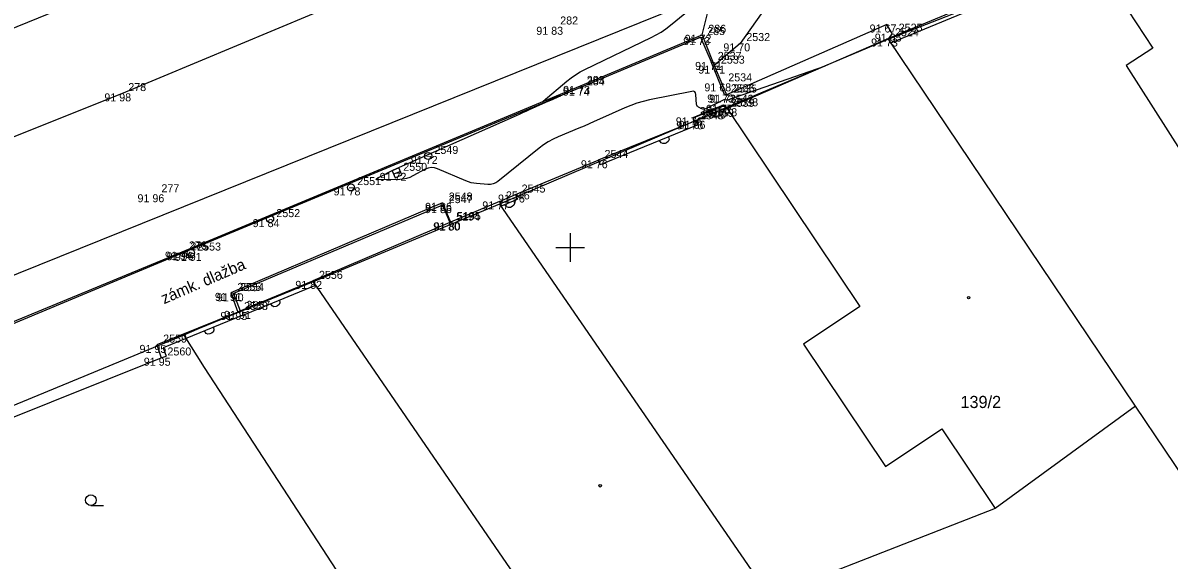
# Model space of a CAD drawing. Extents: x -711081 to -709338, y -1025122 to -1024092.
# Drawn here: x -710619.15 to -710579.05, y -1024885.94 to -1024867.14 of the extents above; entities that cross this region are included whole.
import ezdxf

# ---------------------------------------------------------------- set-up
doc = ezdxf.new("R2010")
doc.units = 0
for name, color, linetype in [('Ex_Minor Contours', 7, 'Continuous'), ('Z_body', 7, 'Continuous'), ('Z_body_cisla', 7, 'Continuous'), ('Z_body_vysky_redukovane', 7, 'Continuous'), ('Z_budova', 7, 'Continuous'), ('Z_chodnik', 7, 'Continuous'), ('Z_hektometricka_sit', 7, 'Continuous'), ('Z_katastr_cisla_stavebni', 7, 'Continuous'), ('Z_katastr_hranice', 7, 'Continuous'), ('Z_katastr_vnitrni_kresba', 7, 'Continuous'), ('Z_katastr_znacky_budov', 7, 'Continuous'), ('Z_katastr_znacky_kultur', 7, 'Continuous'), ('Z_komunikace', 7, 'Continuous'), ('Z_komunikace_osa', 7, 'Continuous'), ('Z_obruba', 7, 'Continuous'), ('Z_ploty', 7, 'Continuous'), ('Z_ploty_znacky', 7, 'Continuous'), ('Z_popisy', 7, 'Continuous'), ('Z_rozhranni', 7, 'Continuous'), ('Z_site_kanalizace_znaky', 7, 'Continuous'), ('Z_sloupek_kov', 7, 'Continuous'), ('Z_vstupy', 7, 'Continuous')]:
    doc.layers.add(name, color=color, linetype=linetype)

# ---------------------------------------------------------------- blocks, each defined once
blk = doc.blocks.new('POINT_DISPLAY')
blk.add_line((0, 0), (0, 0))
blk = doc.blocks.new('Z216')
for p, q in [((-0.17, 0), (-0.15, 0.1)), ((-0.15, 0.1), (-0.1, 0.15)), ((-0.1, 0.15), (-0.03, 0.17)), ((-0.03, 0.17), (0.03, 0.17)), ((0.03, 0.17), (0.1, 0.15)), ((0.1, 0.15), (0.15, 0.1)), ((0.15, 0.1), (0.17, 0))]:
    blk.add_line(p, q)
blk = doc.blocks.new('Z46260')
for p, q in [((0.13, 0.13), (-0.13, 0.13)), ((-0.13, 0.13), (-0.13, -0.13)), ((0.13, 0), (-0.13, 0)), ((0.13, -0.13), (0.13, 0.13)), ((-0.13, -0.13), (0.13, -0.13))]:
    blk.add_line(p, q)
blk = doc.blocks.new('Z15')
blk.add_circle((0, 0), 0.125)

msp = doc.modelspace()

# ---------------------------------------------------------------- linework, layer by layer
at = {"layer": 'Ex_Minor Contours'}
for points in [[(-710591.118, -1024868.666), (-710594.497, -1024869.842), (-710594.506, -1024869.844), (-710594.514, -1024869.846), (-710594.523, -1024869.846), (-710594.532, -1024869.845), (-710594.581, -1024869.836), (-710594.594, -1024869.834), (-710594.611, -1024869.831), (-710594.616, -1024869.831), (-710594.62, -1024869.831), (-710594.624, -1024869.832), (-710594.628, -1024869.834), (-710595.273, -1024870.153), (-710595.303, -1024870.165), (-710595.333, -1024870.168), (-710595.363, -1024870.164), (-710595.394, -1024870.153), (-710595.514, -1024870.092), (-710595.54, -1024870.075), (-710595.56, -1024870.053), (-710595.573, -1024870.026), (-710595.579, -1024869.995), (-710595.604, -1024869.651), (-710595.616, -1024869.592), (-710595.645, -1024869.554), (-710595.689, -1024869.537), (-710595.748, -1024869.541), (-710597.229, -1024869.84), (-710597.45, -1024869.891), (-710597.667, -1024869.954), (-710597.881, -1024870.03), (-710598.09, -1024870.118), (-710598.977, -1024870.518), (-710599.157, -1024870.599), (-710599.336, -1024870.677), (-710599.517, -1024870.754), (-710599.698, -1024870.83), (-710600.423, -1024871.13), (-710600.6, -1024871.211), (-710600.771, -1024871.304), (-710600.934, -1024871.409), (-710601.09, -1024871.526), (-710602.529, -1024872.688), (-710602.608, -1024872.742), (-710602.693, -1024872.778), (-710602.784, -1024872.797), (-710602.879, -1024872.798), (-710603.273, -1024872.769), (-710603.371, -1024872.757), (-710603.466, -1024872.738), (-710603.56, -1024872.711), (-710603.651, -1024872.676), (-710604.639, -1024872.248), (-710604.751, -1024872.213), (-710604.861, -1024872.205), (-710604.969, -1024872.223), (-710605.077, -1024872.267), (-710605.505, -1024872.499), (-710605.614, -1024872.55), (-710605.727, -1024872.588), (-710605.843, -1024872.611), (-710605.963, -1024872.621), (-710606.71, -1024872.641), (-710606.769, -1024872.638), (-710606.792, -1024872.626), (-710606.779, -1024872.603), (-710606.729, -1024872.571), (-710606.456, -1024872.424), (-710606.388, -1024872.388), (-710606.319, -1024872.353), (-710606.249, -1024872.319), (-710606.178, -1024872.287), (-710601.885, -1024870.385), (-710601.77, -1024870.334), (-710601.655, -1024870.282), (-710601.54, -1024870.231), (-710601.425, -1024870.179), (-710600.848, -1024869.921), (-710600.792, -1024869.895), (-710600.735, -1024869.87), (-710600.678, -1024869.845), (-710600.621, -1024869.82), (-710600.394, -1024869.721), (-710600.351, -1024869.702), (-710600.338, -1024869.694), (-710600.353, -1024869.697), (-710600.398, -1024869.71), (-710600.815, -1024869.846), (-710600.831, -1024869.851), (-710600.846, -1024869.856), (-710600.861, -1024869.862), (-710600.876, -1024869.868), (-710600.937, -1024869.891), (-710600.948, -1024869.895), (-710600.953, -1024869.894), (-710600.951, -1024869.89), (-710600.942, -1024869.881), (-710600.113, -1024869.178), (-710599.967, -1024869.062), (-710599.815, -1024868.956), (-710599.656, -1024868.86), (-710599.491, -1024868.774), (-710597.17, -1024867.659), (-710596.991, -1024867.566), (-710596.818, -1024867.463), (-710596.652, -1024867.351), (-710596.493, -1024867.228), (-710595.676, -1024866.559)], [(-710595.672, -1024870.588), (-710595.686, -1024870.494), (-710595.686, -1024870.479), (-710595.681, -1024870.467), (-710595.673, -1024870.457), (-710595.66, -1024870.45), (-710594.86, -1024870.13), (-710594.837, -1024870.121), (-710594.814, -1024870.112), (-710594.792, -1024870.104), (-710594.769, -1024870.095), (-710594.665, -1024870.057), (-710594.649, -1024870.053), (-710594.634, -1024870.054), (-710594.62, -1024870.059), (-710594.607, -1024870.068), (-710594.53, -1024870.137)]]:
    msp.add_lwpolyline(points, dxfattribs=at)
at = {"layer": 'Z_budova'}
for p, q in [((-710588.87, -1024867.69), (-710594.49, -1024870.13)), ((-710588.87, -1024867.69), (-710588.8, -1024867.85)), ((-710594.49, -1024870.13), (-710594.45, -1024870.27)), ((-710602.47, -1024873.39), (-710604.19, -1024874.12)), ((-710602.47, -1024873.39), (-710602.4, -1024873.55)), ((-710604.21, -1024874.13), (-710609.01, -1024876.17)), ((-710604.19, -1024874.12), (-710604.21, -1024874.13)), ((-710609.01, -1024876.17), (-710608.94, -1024876.33))]:
    msp.add_line(p, q, dxfattribs=at)
at = {"layer": 'Z_chodnik'}
for p, q in [((-710604.47, -1024873.44), (-710611.87, -1024876.59)), ((-710604.47, -1024873.44), (-710604.19, -1024874.12)), ((-710611.87, -1024876.59), (-710611.63, -1024877.26))]:
    msp.add_line(p, q, dxfattribs=at)
at = {"layer": 'Z_hektometricka_sit'}
for p, q in [((-710600, -1024874.5), (-710600, -1024875.5)), ((-710600.5, -1024875), (-710599.5, -1024875))]:
    msp.add_line(p, q, dxfattribs=at)
at = {"layer": 'Z_katastr_hranice'}
for p, q in [((-710640.42, -1024884.4), (-710562.9, -1024853.16)), ((-710581.66, -1024864.9), (-710588.87, -1024867.71)), ((-710588.87, -1024867.71), (-710594.53, -1024870.11)), ((-710580.22, -1024880.56), (-710588.87, -1024867.71)), ((-710594.53, -1024870.11), (-710602.48, -1024873.49)), ((-710602.48, -1024873.49), (-710608.99, -1024876.2)), ((-710602.48, -1024873.49), (-710593.03, -1024887.21)), ((-710608.99, -1024876.2), (-710612.98, -1024877.84)), ((-710613.52, -1024878.07), (-710624.56, -1024882.64)), ((-710612.98, -1024877.84), (-710613.52, -1024878.07)), ((-710613.52, -1024878.07), (-710612.8, -1024879.2)), ((-710612.8, -1024879.2), (-710599.24, -1024900.02)), ((-710580.22, -1024880.56), (-710585.13, -1024884.14)), ((-710572.47, -1024892.08), (-710580.22, -1024880.56)), ((-710585.13, -1024884.14), (-710593.03, -1024887.21))]:
    msp.add_line(p, q, dxfattribs=at)
at = {"layer": 'Z_katastr_vnitrni_kresba'}
for p, q in [((-710581.66, -1024864.9), (-710579.62, -1024868.03)), ((-710579.62, -1024868.03), (-710580.55, -1024868.64)), ((-710580.55, -1024868.64), (-710577.23, -1024873.86)), ((-710594.53, -1024870.11), (-710589.87, -1024877.07)), ((-710608.99, -1024876.2), (-710597.87, -1024892.4)), ((-710589.87, -1024877.07), (-710591.84, -1024878.39)), ((-710591.84, -1024878.39), (-710588.97, -1024882.67)), ((-710588.97, -1024882.67), (-710587, -1024881.35)), ((-710587, -1024881.35), (-710585.13, -1024884.14))]:
    msp.add_line(p, q, dxfattribs=at)
at = {"layer": 'Z_katastr_znacky_budov'}
for centre in [(-710586.062, -1024876.76), (-710598.952, -1024883.34)]:
    msp.add_circle(centre, 0.0437, dxfattribs=at)
at = {"layer": 'Z_katastr_znacky_kultur'}
msp.add_line((-710616.768, -1024884.03), (-710616.331, -1024884.03), dxfattribs=at)
msp.add_circle((-710616.768, -1024883.842), 0.187, dxfattribs=at)
at = {"layer": 'Z_komunikace'}
for p, q in [((-710629.53, -1024871.41), (-710616.68, -1024866.18)), ((-710595.39, -1024867.56), (-710595.15, -1024866.63)), ((-710599.64, -1024869.35), (-710595.39, -1024867.56)), ((-710613.57, -1024875.15), (-710599.64, -1024869.35)), ((-710624.95, -1024879.86), (-710613.57, -1024875.15))]:
    msp.add_line(p, q, dxfattribs=at)
at = {"layer": 'Z_komunikace_osa'}
for p, q in [((-710615.69, -1024869.61), (-710601.78, -1024863.8)), ((-710628.11, -1024874.6), (-710615.69, -1024869.61))]:
    msp.add_line(p, q, dxfattribs=at)
at = {"layer": 'Z_obruba'}
for p, q in [((-710599.65, -1024869.41), (-710595.44, -1024867.64)), ((-710595.39, -1024867.56), (-710594.96, -1024868.64)), ((-710594.96, -1024868.64), (-710594.7, -1024869.26)), ((-710613.51, -1024875.17), (-710599.65, -1024869.41)), ((-710594.7, -1024869.26), (-710594.53, -1024869.66)), ((-710604.47, -1024873.52), (-710611.78, -1024876.61)), ((-710604.47, -1024873.52), (-710604.21, -1024874.13)), ((-710624.9, -1024879.92), (-710613.51, -1024875.17)), ((-710611.78, -1024876.61), (-710611.55, -1024877.22))]:
    msp.add_line(p, q, dxfattribs=at)
at = {"layer": 'Z_ploty'}
for p, q in [((-710584.99, -1024866.08), (-710588.87, -1024867.69)), ((-710585.09, -1024866.31), (-710588.8, -1024867.85)), ((-710594.61, -1024870.15), (-710594.49, -1024870.13)), ((-710594.61, -1024870.15), (-710594.54, -1024870.31)), ((-710594.54, -1024870.31), (-710594.45, -1024870.27)), ((-710595.68, -1024870.59), (-710599.02, -1024871.95)), ((-710595.56, -1024870.72), (-710598.95, -1024872.11)), ((-710595.68, -1024870.59), (-710595.6, -1024870.57)), ((-710595.6, -1024870.57), (-710595.56, -1024870.72)), ((-710599.02, -1024871.95), (-710598.95, -1024872.11)), ((-710602.47, -1024873.39), (-710601.92, -1024873.15)), ((-710601.92, -1024873.15), (-710601.85, -1024873.31)), ((-710602.4, -1024873.55), (-710601.85, -1024873.31)), ((-710611.55, -1024877.22), (-710609.01, -1024876.17)), ((-710611.48, -1024877.38), (-710608.94, -1024876.33)), ((-710611.63, -1024877.26), (-710614.46, -1024878.41)), ((-710611.55, -1024877.22), (-710611.63, -1024877.26)), ((-710611.48, -1024877.38), (-710614.24, -1024878.51)), ((-710614.46, -1024878.41), (-710614.31, -1024878.86)), ((-710614.31, -1024878.86), (-710614.14, -1024878.8)), ((-710614.24, -1024878.51), (-710614.14, -1024878.8))]:
    msp.add_line(p, q, dxfattribs=at)
at = {"layer": 'Z_rozhranni'}
for p, q in [((-710591.56, -1024864.31), (-710594.06, -1024867.86)), ((-710588.92, -1024867.2), (-710594.53, -1024869.66)), ((-710588.74, -1024867.52), (-710588.92, -1024867.2)), ((-710595.44, -1024867.64), (-710595.07, -1024868.51)), ((-710588.74, -1024867.52), (-710588.87, -1024867.69)), ((-710594.06, -1024867.86), (-710594.96, -1024868.64)), ((-710594.6, -1024869.65), (-710595.07, -1024868.51)), ((-710594.53, -1024869.66), (-710594.6, -1024869.65)), ((-710595.7, -1024870.45), (-710594.64, -1024870.01)), ((-710594.64, -1024870.01), (-710594.49, -1024870.13)), ((-710595.68, -1024870.59), (-710595.7, -1024870.45))]:
    msp.add_line(p, q, dxfattribs=at)
at = {"layer": 'Z_vstupy'}
for p, q in [((-710594.61, -1024870.15), (-710595.6, -1024870.57)), ((-710601.92, -1024873.15), (-710599.02, -1024871.95)), ((-710622.61, -1024882.2), (-710614.31, -1024878.86))]:
    msp.add_line(p, q, dxfattribs=at)

# ---------------------------------------------------------------- block references
at = {"layer": 'Z_body'}
for p in [(-710588.92, -1024867.2), (-710600.58, -1024867.28), (-710595.44, -1024867.64), (-710595.39, -1024867.56), (-710588.74, -1024867.52), (-710594.06, -1024867.86), (-710588.87, -1024867.69), (-710595.07, -1024868.51), (-710594.96, -1024868.64), (-710615.69, -1024869.61), (-710599.65, -1024869.41), (-710599.64, -1024869.35), (-710594.7, -1024869.26), (-710594.6, -1024869.65), (-710594.64, -1024870.01), (-710594.53, -1024869.66), (-710595.7, -1024870.45), (-710594.61, -1024870.15), (-710594.49, -1024870.13), (-710595.68, -1024870.59), (-710595.6, -1024870.57), (-710604.97, -1024871.8), (-710599.02, -1024871.95), (-710606.06, -1024872.39), (-710614.53, -1024873.14), (-710607.67, -1024872.9), (-710601.92, -1024873.15), (-710604.47, -1024873.44), (-710604.47, -1024873.52), (-710602.47, -1024873.39), (-710610.5, -1024874.01), (-710604.21, -1024874.13), (-710604.19, -1024874.12), (-710613.57, -1024875.15), (-710613.51, -1024875.17), (-710613.27, -1024875.19), (-710609.01, -1024876.17), (-710611.87, -1024876.59), (-710611.78, -1024876.61), (-710611.63, -1024877.26), (-710611.55, -1024877.22), (-710614.46, -1024878.41), (-710614.31, -1024878.86)]:
    msp.add_blockref('POINT_DISPLAY', p, dxfattribs=at)
at = {"layer": 'Z_ploty_znacky'}
for p, rotation in [((-710596.72, -1024871.19), -157.7), ((-710602.13, -1024873.43), -156.40000000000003), ((-710610.33, -1024876.9), -157.50000000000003), ((-710612.64, -1024877.86), -157.80000000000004)]:
    msp.add_blockref('Z216', p, dxfattribs=dict(at, rotation=rotation))
at = {"layer": 'Z_site_kanalizace_znaky', "rotation": 23.399999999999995}
msp.add_blockref('Z46260', (-710606.06, -1024872.39), dxfattribs=at)
at = {"layer": 'Z_sloupek_kov'}
for p in [(-710604.97, -1024871.8), (-710607.67, -1024872.9), (-710610.5, -1024874.01), (-710613.27, -1024875.19)]:
    msp.add_blockref('Z15', p, dxfattribs=at)

# ---------------------------------------------------------------- texts
at = {"layer": 'Z_body_cisla'}
for s, p in [('282', (-710600.35, -1024867.2)), ('286', (-710595.17, -1024867.49)), ('2525', (-710588.51, -1024867.45)), ('285', (-710595.21, -1024867.57)), ('2532', (-710593.84, -1024867.78)), ('2524', (-710588.64, -1024867.61)), ('2537', (-710594.84, -1024868.44)), ('2533', (-710594.73, -1024868.57)), ('278', (-710615.46, -1024869.53)), ('283', (-710599.42, -1024869.28)), ('284', (-710599.42, -1024869.33)), ('2534', (-710594.47, -1024869.19)), ('2542', (-710594.42, -1024869.94)), ('2536', (-710594.38, -1024869.57)), ('2535', (-710594.3, -1024869.58)), ('2539', (-710594.39, -1024870.08)), ('2538', (-710594.26, -1024870.06)), ('2541', (-710595.47, -1024870.37)), ('2543', (-710595.46, -1024870.52)), ('2540', (-710595.38, -1024870.49)), ('2549', (-710604.75, -1024871.73)), ('2544', (-710598.8, -1024871.87)), ('2550', (-710605.84, -1024872.32)), ('277', (-710614.3, -1024873.07)), ('2551', (-710607.45, -1024872.82)), ('2545', (-710601.7, -1024873.08)), ('2548', (-710604.25, -1024873.36)), ('2547', (-710604.25, -1024873.45)), ('2546', (-710602.25, -1024873.32)), ('2552', (-710610.28, -1024873.94)), ('5194', (-710603.99, -1024874.06)), ('5195', (-710603.96, -1024874.04)), ('276', (-710613.34, -1024875.07)), ('275', (-710613.29, -1024875.1)), ('2553', (-710613.05, -1024875.11)), ('2556', (-710608.79, -1024876.1)), ('2555', (-710611.64, -1024876.52)), ('2554', (-710611.55, -1024876.53)), ('2557', (-710611.33, -1024877.15)), ('2558', (-710611.41, -1024877.19)), ('2559', (-710614.24, -1024878.33)), ('2560', (-710614.09, -1024878.78))]:
    msp.add_text(s, height=0.28, dxfattribs=at).set_placement(p)
at = {"layer": 'Z_body_vysky_redukovane'}
for s, p in [('91 67', (-710589.527, -1024867.48)), ('91 83', (-710601.187, -1024867.56)), ('91 73', (-710596.047, -1024867.92)), ('91 72', (-710595.997, -1024867.84)), ('91 65', (-710589.347, -1024867.8)), ('91 70', (-710594.643, -1024868.14)), ('91 73', (-710589.477, -1024867.97)), ('91 71', (-710595.63, -1024868.79)), ('91 71', (-710595.52, -1024868.92)), ('91 68', (-710595.307, -1024869.54)), ('91 98', (-710616.297, -1024869.89)), ('91 74', (-710600.257, -1024869.69)), ('91 73', (-710600.247, -1024869.63)), ('91 73', (-710595.207, -1024869.93)), ('91 73', (-710595.137, -1024869.94)), ('91 77', (-710595.247, -1024870.29)), ('91 76', (-710596.307, -1024870.73)), ('91 69', (-710595.217, -1024870.43)), ('91 78', (-710595.097, -1024870.41)), ('91 76', (-710596.287, -1024870.87)), ('91 66', (-710596.207, -1024870.85)), ('91 72', (-710605.577, -1024872.08)), ('91 76', (-710599.627, -1024872.23)), ('91 72', (-710606.667, -1024872.67)), ('91 96', (-710615.137, -1024873.42)), ('91 78', (-710608.277, -1024873.18)), ('91 76', (-710602.527, -1024873.43)), ('91 86', (-710605.077, -1024873.72)), ('91 86', (-710605.077, -1024873.8)), ('91 77', (-710603.077, -1024873.67)), ('91 84', (-710611.107, -1024874.29)), ('91 80', (-710604.793, -1024874.41)), ('91 80', (-710604.773, -1024874.4)), ('91 94', (-710614.177, -1024875.43)), ('91 96', (-710614.117, -1024875.45)), ('91 91', (-710613.83, -1024875.47)), ('91 82', (-710609.617, -1024876.45)), ('91 91', (-710612.43, -1024876.87)), ('91 90', (-710612.363, -1024876.89)), ('91 95', (-710612.237, -1024877.54)), ('91 91', (-710612.11, -1024877.5)), ('91 95', (-710615.067, -1024878.69)), ('91 95', (-710614.917, -1024879.14))]:
    msp.add_text(s, height=0.28, dxfattribs=at).set_placement(p)
at = {"layer": 'Z_katastr_cisla_stavebni'}
msp.add_text('139/2', height=0.425, dxfattribs=at).set_placement((-710586.349, -1024880.62))
at = {"layer": 'Z_popisy'}
msp.add_text('zámk. dlažba', height=0.4, rotation=23.4, dxfattribs=at).set_placement((-710614.21, -1024876.99))

doc.saveas('drawing.dxf')
